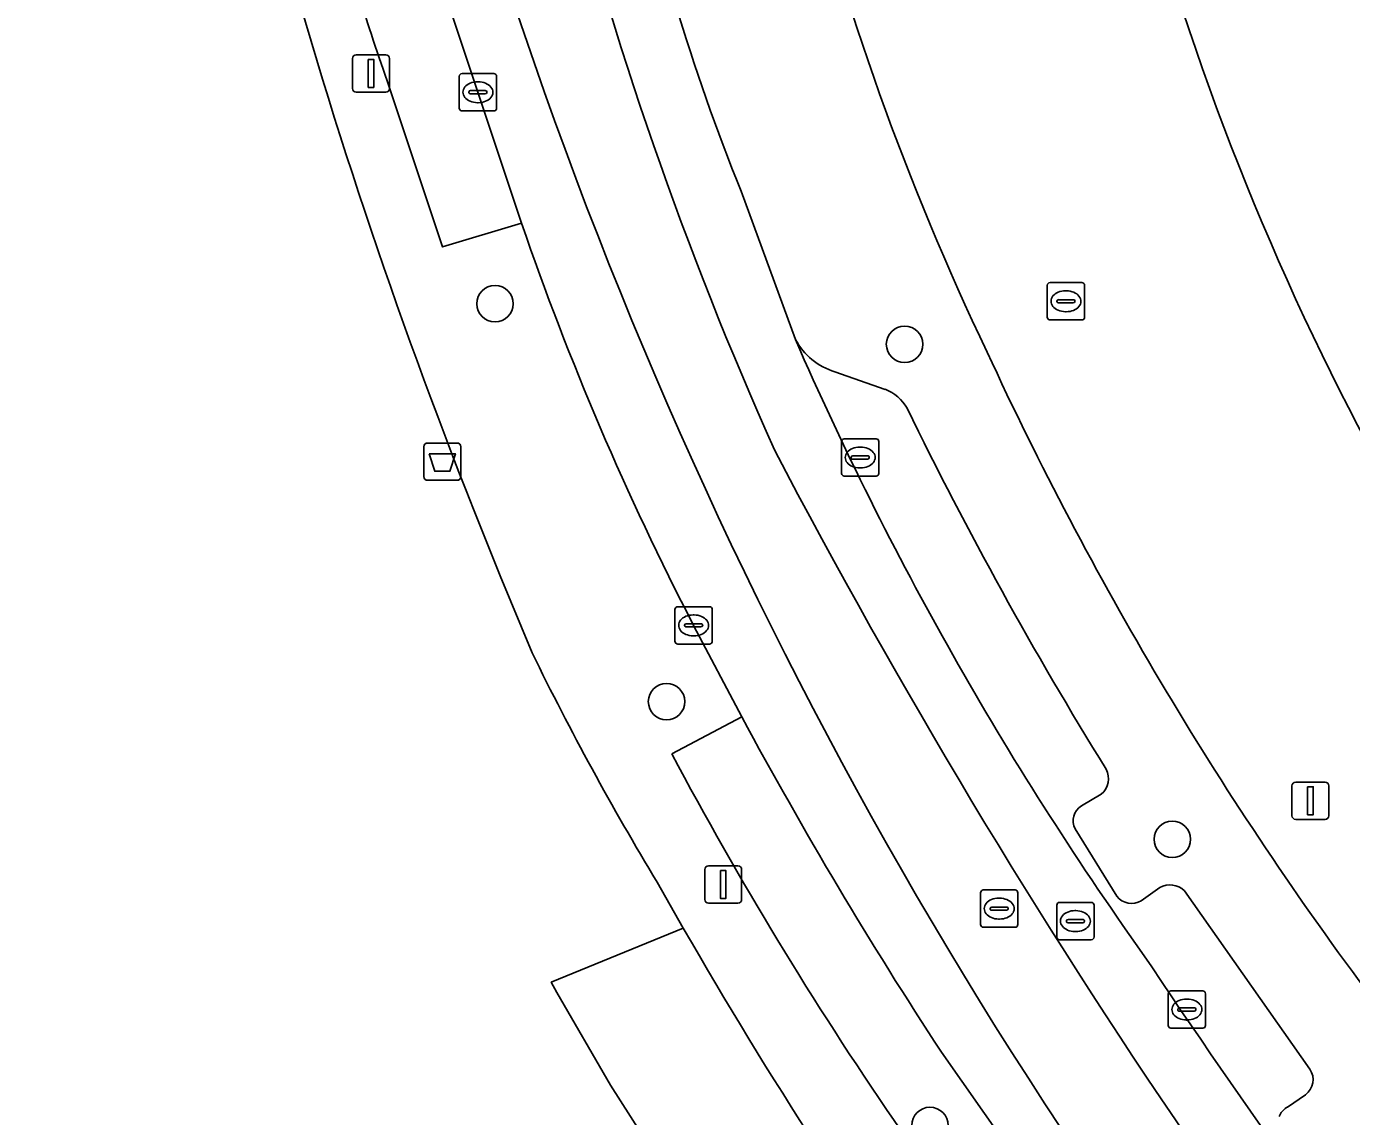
# Model space of a CAD drawing. Extents: x 159039 to 160102, y 381214 to 382524.
# Drawn here: x 159371.71 to 159407.24, y 381712.85 to 381742.07 of the extents above; entities that cross this region are included whole.
import ezdxf

# ---------------------------------------------------------------- set-up
doc = ezdxf.new("R2010")
doc.units = 0
for name, color, linetype in [('IMGEO_Afvalbak', 7, 'Continuous'), ('IMGEO_Boom', 7, 'Continuous'), ('IMGEO_Erf', 7, 'Continuous'), ('IMGEO_Groenvoorziening', 7, 'Continuous'), ('IMGEO_Kolk', 7, 'Continuous'), ('IMGEO_Lichtmast', 7, 'Continuous'), ('IMGEO_Parkeervlak_open', 7, 'Continuous'), ('IMGEO_Rijbaan_lokaal_gesloten', 7, 'Continuous'), ('IMGEO_Rioolput', 7, 'Continuous'), ('IMGEO_Voetpad_gesloten', 7, 'Continuous'), ('IMGEO_Voetpad_open', 7, 'Continuous')]:
    doc.layers.add(name, color=color, linetype=linetype)

msp = doc.modelspace()

# ---------------------------------------------------------------- linework, layer by layer
at = {"layer": 'IMGEO_Afvalbak'}
for p, q in [((159382.366, 381730.005), (159382.366, 381730.805)), ((159382.366, 381730.805), (159382.366, 381730.005)), ((159382.466, 381730.905), (159383.256, 381730.905)), ((159383.256, 381730.905), (159382.466, 381730.905)), ((159383.356, 381730.805), (159383.356, 381730.005)), ((159383.356, 381730.005), (159383.356, 381730.805)), ((159383.256, 381729.905), (159382.466, 381729.905)), ((159382.466, 381729.905), (159383.256, 381729.905))]:
    msp.add_line(p, q, dxfattribs=at)
msp.add_lwpolyline([(159382.509, 381730.619), (159383.213, 381730.619), (159383.064, 381730.149), (159382.658, 381730.149), (159382.509, 381730.619)], dxfattribs=at)
for centre, start, end in [((159382.466, 381730.805), 90, 180), ((159382.466, 381730.805), 90, 180), ((159383.256, 381730.805), 0, 90), ((159383.256, 381730.805), 360, 90), ((159382.466, 381730.005), 180, 270), ((159382.466, 381730.005), 180, 270), ((159383.256, 381730.005), 270, 0), ((159383.256, 381730.005), 270, 0)]:
    msp.add_arc(centre, 0.1, start, end, dxfattribs=at)
at = {"layer": 'IMGEO_Boom'}
for centre in [(159384.274, 381734.639), (159395.255, 381733.552), (159388.873, 381723.972), (159402.432, 381720.282), (159395.935, 381712.608)]:
    msp.add_circle(centre, 0.489, dxfattribs=at)
at = {"layer": 'IMGEO_Erf'}
for points in [[(159282.549, 381802.231), (159275.17, 381804.482), (159271.361, 381803.577), (159255.992, 381764.547), (159254.046, 381759.615), (159260.693, 381743.327), (159266.405, 381734.562), (159282.762, 381724.205), (159299.545, 381713.576), (159301.255, 381712.388), (159329.506, 381694.484), (159334.296, 381691.448), (159363.507, 381691.862), (159365.779, 381689.945), (159373.676, 381686.68), (159392.311, 381706.63), (159390.567, 381708.914), (159388.92, 381711.269), (159387.373, 381713.691), (159385.929, 381716.175), (159385.784, 381716.449), (159389.322, 381717.897), (159388.621, 381719.133)], [(159385.27, 381725.278), (159384.413, 381727.34), (159383.694, 381729.134)]]:
    msp.add_lwpolyline(points, dxfattribs=at)
for centre, radius, start, end in [((159526.554, 381785.747), 153.668, 195.28016, 201.61746), ((159455.757, 381759.73), 78.456, 206.04796, 211.1612)]:
    msp.add_arc(centre, radius, start, end, dxfattribs=at)
at = {"layer": 'IMGEO_Groenvoorziening'}
msp.add_lwpolyline([(159389.322, 381717.897), (159385.784, 381716.449), (159385.929, 381716.175), (159387.373, 381713.691), (159388.92, 381711.269), (159390.567, 381708.914), (159392.311, 381706.63), (159397.305, 381700.088), (159397.8, 381700.596), (159399.647, 381702.493), (159396.813, 381706.344)], dxfattribs=at)
for centre, radius, start, end in [((159472.31, 381765.327), 73.247, 192.07855, 205.9545), ((159462.939, 381764.652), 72.572, 193.70589, 205.56217), ((159484.938, 381773.722), 96.34, 204.78282, 216.63597), ((159472.16, 381765.291), 73.097, 205.98041, 219.20372), ((159500.875, 381782.023), 128.67, 209.89242, 216.02658)]:
    msp.add_arc(centre, radius, start, end, dxfattribs=at)
at = {"layer": 'IMGEO_Kolk'}
for p, q in [((159383.315, 381739.883), (159383.315, 381740.735)), ((159383.39, 381740.809), (159384.242, 381740.809)), ((159384.316, 381740.735), (159384.316, 381739.883)), ((159383.574, 381740.303), (159383.574, 381740.315)), ((159383.617, 381740.352), (159384.015, 381740.352)), ((159383.803, 381740.589), (159383.828, 381740.589)), ((159384.058, 381740.315), (159384.058, 381740.303)), ((159384.012, 381740.266), (159383.614, 381740.266)), ((159383.826, 381740.029), (159383.801, 381740.029)), ((159384.242, 381739.809), (159383.39, 381739.809)), ((159399.081, 381734.279), (159399.081, 381735.131)), ((159399.156, 381735.205), (159400.008, 381735.205)), ((159399.569, 381734.985), (159399.594, 381734.985)), ((159400.082, 381735.131), (159400.082, 381734.279)), ((159399.34, 381734.699), (159399.34, 381734.711)), ((159399.778, 381734.662), (159399.38, 381734.662)), ((159399.383, 381734.748), (159399.781, 381734.748)), ((159399.824, 381734.711), (159399.824, 381734.699)), ((159399.592, 381734.425), (159399.567, 381734.425)), ((159400.008, 381734.205), (159399.156, 381734.205)), ((159393.564, 381730.091), (159393.564, 381730.943)), ((159393.639, 381731.017), (159394.491, 381731.017)), ((159394.052, 381730.797), (159394.077, 381730.797)), ((159394.565, 381730.943), (159394.565, 381730.091)), ((159393.823, 381730.511), (159393.823, 381730.523)), ((159394.261, 381730.474), (159393.863, 381730.474)), ((159393.866, 381730.56), (159394.264, 381730.56)), ((159394.307, 381730.523), (159394.307, 381730.511)), ((159394.491, 381730.017), (159393.639, 381730.017)), ((159394.075, 381730.237), (159394.05, 381730.237)), ((159389.099, 381725.59), (159389.099, 381726.442)), ((159389.174, 381726.516), (159390.026, 381726.516)), ((159390.1, 381726.442), (159390.1, 381725.59)), ((159389.587, 381726.296), (159389.612, 381726.296)), ((159389.358, 381726.01), (159389.358, 381726.022)), ((159389.796, 381725.973), (159389.398, 381725.973)), ((159389.401, 381726.059), (159389.799, 381726.059)), ((159389.61, 381725.736), (159389.585, 381725.736)), ((159389.842, 381726.022), (159389.842, 381726.01)), ((159390.026, 381725.516), (159389.174, 381725.516)), ((159402.323, 381715.29), (159402.323, 381716.142)), ((159402.398, 381716.216), (159403.25, 381716.216)), ((159403.324, 381716.142), (159403.324, 381715.29)), ((159402.811, 381715.996), (159402.836, 381715.996)), ((159402.582, 381715.71), (159402.582, 381715.722)), ((159403.02, 381715.673), (159402.622, 381715.673)), ((159402.625, 381715.759), (159403.023, 381715.759)), ((159402.834, 381715.436), (159402.809, 381715.436)), ((159403.066, 381715.722), (159403.066, 381715.71)), ((159403.25, 381715.216), (159402.398, 381715.216))]:
    msp.add_line(p, q, dxfattribs=at)
for points in [[(159383.315, 381739.883), (159383.315, 381740.735)], [(159383.39, 381740.809), (159384.242, 381740.809)], [(159384.316, 381740.735), (159384.316, 381739.883)], [(159384.242, 381739.809), (159383.39, 381739.809)], [(159399.081, 381734.279), (159399.081, 381735.131)], [(159399.156, 381735.205), (159400.008, 381735.205)], [(159400.082, 381735.131), (159400.082, 381734.279)], [(159400.008, 381734.205), (159399.156, 381734.205)], [(159393.564, 381730.091), (159393.564, 381730.943)], [(159393.639, 381731.017), (159394.491, 381731.017)], [(159394.565, 381730.943), (159394.565, 381730.091)], [(159394.491, 381730.017), (159393.639, 381730.017)], [(159389.099, 381725.59), (159389.099, 381726.442)], [(159389.174, 381726.516), (159390.026, 381726.516)], [(159390.1, 381726.442), (159390.1, 381725.59)], [(159390.026, 381725.516), (159389.174, 381725.516)], [(159402.323, 381715.29), (159402.323, 381716.142)], [(159402.398, 381716.216), (159403.25, 381716.216)], [(159403.324, 381716.142), (159403.324, 381715.29)], [(159403.25, 381715.216), (159402.398, 381715.216)]]:
    msp.add_lwpolyline(points, dxfattribs=at)
for centre, radius, start, end in [((159383.392, 381740.733), 0.0765, 91.552, 178.448), ((159383.392, 381740.733), 0.0765, 91.552, 178.448), ((159384.24, 381740.733), 0.0765, 1.552, 88.448), ((159384.24, 381740.733), 0.0765, 1.552, 88.448), ((159383.614, 381740.312), 0.0403, 85.8775, 175.7526), ((159383.611, 381740.302), 0.0366, 178.938, 274.7102), ((159384.015, 381740.309), 0.043, 264.8664, 352.4533), ((159384.019, 381740.314), 0.0386, 1.7309, 96.639), ((159383.392, 381739.885), 0.0765, 181.552, 268.448), ((159383.392, 381739.885), 0.0765, 181.552, 268.448), ((159384.24, 381739.885), 0.0765, 271.552, 358.448), ((159384.24, 381739.885), 0.0765, 271.552, 358.448), ((159399.158, 381735.129), 0.0765, 91.552, 178.448), ((159399.158, 381735.129), 0.0765, 91.552, 178.448), ((159400.006, 381735.129), 0.0765, 1.552, 88.448), ((159400.006, 381735.129), 0.0765, 1.552, 88.448), ((159399.38, 381734.708), 0.0403, 85.8775, 175.7526), ((159399.377, 381734.698), 0.0366, 178.938, 274.7102), ((159399.781, 381734.705), 0.043, 264.8664, 352.4533), ((159399.785, 381734.71), 0.0386, 1.7309, 96.639), ((159399.158, 381734.281), 0.0765, 181.552, 268.448), ((159399.158, 381734.281), 0.0765, 181.552, 268.448), ((159400.006, 381734.281), 0.0765, 271.552, 358.448), ((159400.006, 381734.281), 0.0765, 271.552, 358.448), ((159393.641, 381730.941), 0.0765, 91.552, 178.448), ((159393.641, 381730.941), 0.0765, 91.552, 178.448), ((159394.489, 381730.941), 0.0765, 1.552, 88.448), ((159394.489, 381730.941), 0.0765, 1.552, 88.448), ((159393.863, 381730.52), 0.0403, 85.8775, 175.7526), ((159393.86, 381730.51), 0.0366, 178.938, 274.7102), ((159394.264, 381730.517), 0.043, 264.8664, 352.4533), ((159394.268, 381730.522), 0.0386, 1.7309, 96.639), ((159393.641, 381730.093), 0.0765, 181.552, 268.448), ((159393.641, 381730.093), 0.0765, 181.552, 268.448), ((159394.489, 381730.093), 0.0765, 271.552, 358.448), ((159394.489, 381730.093), 0.0765, 271.552, 358.448), ((159389.176, 381726.44), 0.0765, 91.552, 178.448), ((159389.176, 381726.44), 0.0765, 91.552, 178.448), ((159390.024, 381726.44), 0.0765, 1.552, 88.448), ((159390.024, 381726.44), 0.0765, 1.552, 88.448), ((159389.398, 381726.019), 0.0403, 85.8775, 175.7526), ((159389.395, 381726.009), 0.0366, 178.938, 274.7102), ((159389.799, 381726.016), 0.043, 264.8664, 352.4533), ((159389.803, 381726.021), 0.0386, 1.7309, 96.639), ((159389.176, 381725.592), 0.0765, 181.552, 268.448), ((159389.176, 381725.592), 0.0765, 181.552, 268.448), ((159390.024, 381725.592), 0.0765, 271.552, 358.448), ((159390.024, 381725.592), 0.0765, 271.552, 358.448), ((159402.4, 381716.14), 0.0765, 91.552, 178.448), ((159402.4, 381716.14), 0.0765, 91.552, 178.448), ((159403.248, 381716.14), 0.0765, 1.552, 88.448), ((159403.248, 381716.14), 0.0765, 1.552, 88.448), ((159402.622, 381715.719), 0.0403, 85.8775, 175.7526), ((159402.619, 381715.709), 0.0366, 178.938, 274.7102), ((159403.023, 381715.716), 0.043, 264.8664, 352.4533), ((159403.027, 381715.721), 0.0386, 1.7309, 96.639), ((159402.4, 381715.292), 0.0765, 181.552, 268.448), ((159402.4, 381715.292), 0.0765, 181.552, 268.448), ((159403.248, 381715.292), 0.0765, 271.552, 358.448), ((159403.248, 381715.292), 0.0765, 271.552, 358.448)]:
    msp.add_arc(centre, radius, start, end, dxfattribs=at)
for centre, major_axis, ratio, start_param, end_param in [((159383.802, 381740.309), (-0.387, 0.002), 0.722429, 4.712389, 7.853982), ((159383.827, 381740.309), (-0.39, 0.002), 0.717154, 1.570796, 4.712389), ((159399.568, 381734.705), (-0.387, 0.002), 0.722429, 4.712389, 7.853982), ((159399.593, 381734.705), (-0.39, 0.002), 0.717154, 1.570796, 4.712389), ((159394.051, 381730.517), (-0.387, 0.002), 0.722429, 4.712389, 7.853982), ((159394.076, 381730.517), (-0.39, 0.002), 0.717154, 1.570796, 4.712389), ((159389.586, 381726.016), (-0.387, 0.002), 0.722429, 4.712389, 7.853982), ((159389.611, 381726.016), (-0.39, 0.002), 0.717154, 1.570796, 4.712389), ((159402.81, 381715.716), (-0.387, 0.002), 0.722429, 4.712389, 7.853982), ((159402.835, 381715.716), (-0.39, 0.002), 0.717154, 1.570796, 4.712389)]:
    msp.add_ellipse(centre, major_axis=major_axis, ratio=ratio, start_param=start_param, end_param=end_param, dxfattribs=at)
at = {"layer": 'IMGEO_Lichtmast'}
for p, q in [((159380.455, 381740.412), (159380.455, 381741.212)), ((159380.455, 381741.212), (159380.455, 381740.412)), ((159380.555, 381741.312), (159381.345, 381741.312)), ((159381.345, 381741.312), (159380.555, 381741.312)), ((159381.445, 381741.212), (159381.445, 381740.412)), ((159381.445, 381740.412), (159381.445, 381741.212)), ((159381.345, 381740.312), (159380.555, 381740.312)), ((159380.555, 381740.312), (159381.345, 381740.312)), ((159405.742, 381721.814), (159406.532, 381721.814)), ((159406.532, 381721.814), (159405.742, 381721.814)), ((159405.642, 381720.914), (159405.642, 381721.714)), ((159405.642, 381721.714), (159405.642, 381720.914)), ((159406.632, 381721.714), (159406.632, 381720.914)), ((159406.632, 381720.914), (159406.632, 381721.714)), ((159406.532, 381720.814), (159405.742, 381720.814)), ((159405.742, 381720.814), (159406.532, 381720.814)), ((159389.897, 381718.669), (159389.897, 381719.469)), ((159389.897, 381719.469), (159389.897, 381718.669)), ((159389.997, 381719.569), (159390.787, 381719.569)), ((159390.787, 381719.569), (159389.997, 381719.569)), ((159390.887, 381719.469), (159390.887, 381718.669)), ((159390.887, 381718.669), (159390.887, 381719.469)), ((159390.787, 381718.569), (159389.997, 381718.569)), ((159389.997, 381718.569), (159390.787, 381718.569))]:
    msp.add_line(p, q, dxfattribs=at)
for points in [[(159380.875, 381741.187), (159381.025, 381741.187), (159381.025, 381740.437), (159380.875, 381740.437), (159380.875, 381741.187)], [(159406.062, 381721.689), (159406.212, 381721.689), (159406.212, 381720.939), (159406.062, 381720.939), (159406.062, 381721.689)], [(159390.317, 381719.444), (159390.467, 381719.444), (159390.467, 381718.694), (159390.317, 381718.694), (159390.317, 381719.444)]]:
    msp.add_lwpolyline(points, dxfattribs=at)
for centre, start, end in [((159380.555, 381741.212), 90, 180), ((159380.555, 381741.212), 90, 180), ((159381.345, 381741.212), 0, 90), ((159381.345, 381741.212), 360, 90), ((159380.555, 381740.412), 180, 270), ((159380.555, 381740.412), 180, 270), ((159381.345, 381740.412), 270, 0), ((159381.345, 381740.412), 270, 0), ((159405.742, 381721.714), 90, 180), ((159405.742, 381721.714), 90, 180), ((159406.532, 381721.714), 0, 90), ((159406.532, 381721.714), 360, 90), ((159405.742, 381720.914), 180, 270), ((159405.742, 381720.914), 180, 270), ((159406.532, 381720.914), 270, 0), ((159406.532, 381720.914), 270, 0), ((159389.997, 381719.469), 90, 180), ((159389.997, 381719.469), 90, 180), ((159390.787, 381719.469), 0, 90), ((159390.787, 381719.469), 360, 90), ((159389.997, 381718.669), 180, 270), ((159389.997, 381718.669), 180, 270), ((159390.787, 381718.669), 270, 0), ((159390.787, 381718.669), 270, 0)]:
    msp.add_arc(centre, 0.1, start, end, dxfattribs=at)
at = {"layer": 'IMGEO_Parkeervlak_open'}
for points in [[(159381.38, 381740.614), (159382.868, 381736.162), (159384.988, 381736.799), (159381.843, 381746.219), (159379.86, 381745.637)], [(159394.736, 381732.344), (159393.387, 381732.815)], [(159390.89, 381723.562), (159389.016, 381722.568)], [(159399.995, 381721.176), (159400.527, 381721.49)], [(159400.946, 381718.754), (159399.825, 381720.561)], [(159402.095, 381718.987), (159401.602, 381718.632)], [(159406.123, 381714.12), (159402.757, 381718.901)], [(159394.975, 381712.741), (159398.427, 381707.714), (159400.919, 381704.278), (159402.551, 381705.578), (159396.242, 381714.572)], [(159405.494, 381713.087), (159405.519, 381713.102), (159406, 381713.431)]]:
    msp.add_lwpolyline(points, dxfattribs=at)
for centre, radius, start, end in [((159437.976, 381760.482), 59.982, 194.32898, 199.34349), ((159393.905, 381734.528), 1.789, 208.24, 253.1576), ((159476.025, 381770.154), 91.298, 203.54666, 215.41454), ((159394.325, 381731.278), 1.143, 29.1956, 68.9459), ((159493.254, 381779.565), 108.943, 205.98374, 211.796), ((159500.973, 381783.009), 125.109, 208.37009, 213.16297), ((159478.94, 381770.377), 101.843, 207.9977, 214.46676), ((159400.171, 381721.91), 0.551, 310.3083, 27.3339), ((159400.24, 381720.777), 0.468, 121.5847, 207.5112), ((159402.37, 381718.511), 0.549, 45.1919, 120.0045), ((159401.344, 381719.069), 0.507, 218.3458, 300.5837), ((159570.928, 381829.999), 203.416, 213.66168, 217.88628), ((159405.693, 381713.841), 0.513, 306.8407, 32.9157), ((159405.743, 381712.69), 0.469, 122.0747, 160.1375)]:
    msp.add_arc(centre, radius, start, end, dxfattribs=at)
at = {"layer": 'IMGEO_Rijbaan_lokaal_gesloten'}
for points in [[(159383.582, 381746.678), (159381.843, 381746.219), (159384.988, 381736.799)], [(159392.329, 381733.681), (159390.871, 381737.659)], [(159389.6, 381726.016), (159390.89, 381723.562)], [(159396.242, 381714.572), (159402.551, 381705.578), (159406.016, 381700.997), (159413.071, 381692.088)]]:
    msp.add_lwpolyline(points, dxfattribs=at)
for centre, radius, start, end in [((159442.639, 381758.602), 55.844, 191.1493, 202.0263), ((159484.709, 381772.301), 101.82, 194.20461, 204.10116), ((159484.709, 381772.301), 101.82, 194.20461, 204.10116), ((159505.895, 381782.949), 127.63, 198.03033, 221.6169), ((159505.895, 381782.949), 127.63, 198.03033, 221.6169), ((159460.179, 381762.581), 79.489, 198.92628, 207.3875), ((159476.025, 381770.154), 91.298, 203.54666, 215.41454), ((159556.102, 381816.87), 185.548, 207.66404, 221.01635), ((159556.102, 381816.87), 185.548, 207.66404, 221.01635), ((159500.973, 381783.009), 125.109, 208.37009, 213.16297), ((159570.928, 381829.999), 203.416, 213.66168, 217.88628)]:
    msp.add_arc(centre, radius, start, end, dxfattribs=at)
at = {"layer": 'IMGEO_Rioolput'}
for p, q in [((159397.291, 381717.996), (159397.291, 381718.848)), ((159397.366, 381718.922), (159398.218, 381718.922)), ((159397.779, 381718.702), (159397.804, 381718.702)), ((159398.292, 381718.848), (159398.292, 381717.996)), ((159397.55, 381718.416), (159397.55, 381718.428)), ((159397.988, 381718.379), (159397.59, 381718.379)), ((159397.593, 381718.465), (159397.991, 381718.465)), ((159398.034, 381718.428), (159398.034, 381718.416)), ((159399.335, 381717.662), (159399.335, 381718.514)), ((159399.41, 381718.588), (159400.262, 381718.588)), ((159399.823, 381718.368), (159399.848, 381718.368)), ((159400.336, 381718.514), (159400.336, 381717.662)), ((159398.218, 381717.922), (159397.366, 381717.922)), ((159397.802, 381718.142), (159397.777, 381718.142)), ((159399.594, 381718.082), (159399.594, 381718.094)), ((159400.032, 381718.045), (159399.634, 381718.045)), ((159399.637, 381718.131), (159400.035, 381718.131)), ((159400.078, 381718.094), (159400.078, 381718.082)), ((159400.262, 381717.588), (159399.41, 381717.588)), ((159399.846, 381717.808), (159399.821, 381717.808))]:
    msp.add_line(p, q, dxfattribs=at)
for points in [[(159397.291, 381717.996), (159397.291, 381718.848)], [(159397.366, 381718.922), (159398.218, 381718.922)], [(159398.292, 381718.848), (159398.292, 381717.996)], [(159399.335, 381717.662), (159399.335, 381718.514)], [(159399.41, 381718.588), (159400.262, 381718.588)], [(159400.336, 381718.514), (159400.336, 381717.662)], [(159398.218, 381717.922), (159397.366, 381717.922)], [(159400.262, 381717.588), (159399.41, 381717.588)]]:
    msp.add_lwpolyline(points, dxfattribs=at)
for centre, radius, start, end in [((159397.368, 381718.846), 0.0765, 91.552, 178.448), ((159397.368, 381718.846), 0.0765, 91.552, 178.448), ((159398.216, 381718.846), 0.0765, 1.552, 88.448), ((159398.216, 381718.846), 0.0765, 1.552, 88.448), ((159397.59, 381718.425), 0.0403, 85.8775, 175.7526), ((159397.587, 381718.415), 0.0366, 178.938, 274.7102), ((159397.991, 381718.422), 0.043, 264.8664, 352.4533), ((159397.995, 381718.427), 0.0386, 1.7309, 96.639), ((159399.412, 381718.512), 0.0765, 91.552, 178.448), ((159399.412, 381718.512), 0.0765, 91.552, 178.448), ((159400.26, 381718.512), 0.0765, 1.552, 88.448), ((159400.26, 381718.512), 0.0765, 1.552, 88.448), ((159397.368, 381717.998), 0.0765, 181.552, 268.448), ((159397.368, 381717.998), 0.0765, 181.552, 268.448), ((159398.216, 381717.998), 0.0765, 271.552, 358.448), ((159398.216, 381717.998), 0.0765, 271.552, 358.448), ((159399.634, 381718.091), 0.0403, 85.8775, 175.7526), ((159399.631, 381718.081), 0.0366, 178.938, 274.7102), ((159400.035, 381718.088), 0.043, 264.8664, 352.4533), ((159400.039, 381718.093), 0.0386, 1.7309, 96.639), ((159399.412, 381717.664), 0.0765, 181.552, 268.448), ((159399.412, 381717.664), 0.0765, 181.552, 268.448), ((159400.26, 381717.664), 0.0765, 271.552, 358.448), ((159400.26, 381717.664), 0.0765, 271.552, 358.448)]:
    msp.add_arc(centre, radius, start, end, dxfattribs=at)
for centre, major_axis, ratio, start_param, end_param in [((159397.778, 381718.422), (-0.387, 0.002), 0.722429, 4.712389, 7.853982), ((159397.803, 381718.422), (-0.39, 0.002), 0.717154, 1.570796, 4.712389), ((159399.822, 381718.088), (-0.387, 0.002), 0.722429, 4.712389, 7.853982), ((159399.847, 381718.088), (-0.39, 0.002), 0.717154, 1.570796, 4.712389)]:
    msp.add_ellipse(centre, major_axis=major_axis, ratio=ratio, start_param=start_param, end_param=end_param, dxfattribs=at)
at = {"layer": 'IMGEO_Voetpad_gesloten'}
for centre, radius, start, end in [((159472.31, 381765.327), 73.247, 192.07855, 205.9545), ((159472.16, 381765.291), 73.097, 205.98041, 219.20372)]:
    msp.add_arc(centre, radius, start, end, dxfattribs=at)
at = {"layer": 'IMGEO_Voetpad_open'}
for points in [[(159384.988, 381736.799), (159382.868, 381736.162), (159381.38, 381740.614)], [(159390.871, 381737.659), (159392.329, 381733.681)], [(159393.387, 381732.815), (159394.736, 381732.344)], [(159383.694, 381729.134), (159384.413, 381727.34), (159385.27, 381725.278)], [(159389.016, 381722.568), (159390.89, 381723.562), (159389.6, 381726.016)], [(159400.527, 381721.49), (159399.995, 381721.176)], [(159399.825, 381720.561), (159400.946, 381718.754)], [(159388.621, 381719.133), (159389.322, 381717.897)], [(159401.602, 381718.632), (159402.095, 381718.987)], [(159402.757, 381718.901), (159406.123, 381714.12)], [(159406, 381713.431), (159405.519, 381713.102), (159405.494, 381713.087)]]:
    msp.add_lwpolyline(points, dxfattribs=at)
for centre, radius, start, end in [((159442.639, 381758.602), 55.844, 191.1493, 202.0263), ((159462.939, 381764.652), 72.572, 193.70589, 205.56217), ((159437.976, 381760.482), 59.982, 194.32898, 199.34349), ((159526.554, 381785.747), 153.668, 195.28016, 201.61746), ((159460.179, 381762.581), 79.489, 198.92628, 207.3875), ((159393.905, 381734.528), 1.789, 208.24, 253.1576), ((159484.938, 381773.722), 96.34, 204.78282, 216.63597), ((159394.325, 381731.278), 1.143, 29.1956, 68.9459), ((159493.254, 381779.565), 108.943, 205.98374, 211.796), ((159455.757, 381759.73), 78.456, 206.04796, 211.1612), ((159478.94, 381770.377), 101.843, 207.9977, 214.46676), ((159400.171, 381721.91), 0.551, 310.3083, 27.3339), ((159400.24, 381720.777), 0.468, 121.5847, 207.5112), ((159402.37, 381718.511), 0.549, 45.1919, 120.0045), ((159401.344, 381719.069), 0.507, 218.3458, 300.5837), ((159500.875, 381782.023), 128.67, 209.89242, 216.02658), ((159405.693, 381713.841), 0.513, 306.8407, 32.9157), ((159405.743, 381712.69), 0.469, 122.0747, 160.1375)]:
    msp.add_arc(centre, radius, start, end, dxfattribs=at)

doc.saveas('drawing.dxf')
